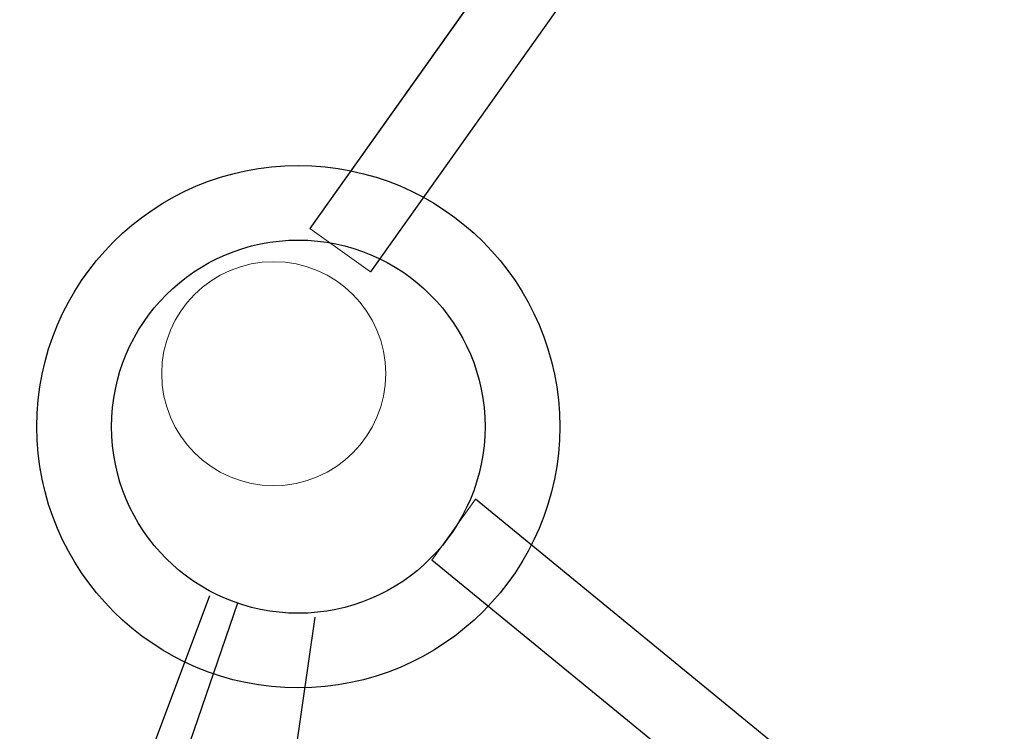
# Model space of a CAD drawing. Header units: metres. Extents: x -502 to 161, y -108 to 174.
# Tile 324 of 656: x -162.73 to -160.1, y -36.46 to -34.56. Entities that reach past the tile are written whole.
import ezdxf

# ---------------------------------------------------------------- set-up
doc = ezdxf.new("R2010")
doc.units = ezdxf.units.M
doc.header["$LTSCALE"] = 0.1
doc.linetypes.add('125', pattern=[101.6, 100.001, -1.599])
doc.layers.add('BRI31-005.05-5p02-Koordinierung Lageplan 4. BA ZOB West 2022-06-15', color=7, linetype='Continuous')

msp = doc.modelspace()

# ---------------------------------------------------------------- linework, layer by layer
at = {"layer": 'BRI31-005.05-5p02-Koordinierung Lageplan 4. BA ZOB West 2022-06-15', "color": 7, "linetype": '125', "lineweight": 18, "transparency": 33554687}
for p, q in [((-157.6989, -29.1182), (-161.9575, -35.1174)), ((-157.488, -29.1668), (-161.7944, -35.2331))]:
    msp.add_line(p, q, dxfattribs=at)
at = {"layer": 'BRI31-005.05-5p02-Koordinierung Lageplan 4. BA ZOB West 2022-06-15', "color": 7, "linetype": 'Continuous', "lineweight": 25, "transparency": 33554687}
for p, q in [((-157.6989, -29.1182), (-161.9575, -35.1174)), ((-157.488, -29.1668), (-161.7944, -35.2331)), ((-143.9092, -50.2623), (-161.514, -35.8423)), ((-144.0073, -50.4409), (-161.6307, -36.0058)), ((-163.7468, -40.1643), (-162.2249, -36.1001)), ((-162.1508, -36.1208), (-165.311, -45.305)), ((-162.4804, -39.9045), (-161.9428, -36.1584))]:
    msp.add_line(p, q, dxfattribs=at)
at = {"layer": 'BRI31-005.05-5p02-Koordinierung Lageplan 4. BA ZOB West 2022-06-15', "color": 7, "linetype": 'Continuous', "lineweight": 18, "transparency": 33554687}
for p, q in [((-157.6989, -29.1182), (-161.9575, -35.1174)), ((-157.488, -29.1668), (-161.7944, -35.2331))]:
    msp.add_line(p, q, dxfattribs=at)
at = {"layer": 'BRI31-005.05-5p02-Koordinierung Lageplan 4. BA ZOB West 2022-06-15', "color": 7, "linetype": 'Continuous', "lineweight": 13, "transparency": 33554687}
for p, q in [((-161.7944, -35.2331), (-161.9575, -35.1174)), ((-161.6307, -36.0058), (-161.514, -35.8423))]:
    msp.add_line(p, q, dxfattribs=at)
at = {"layer": 'BRI31-005.05-5p02-Koordinierung Lageplan 4. BA ZOB West 2022-06-15', "color": 7, "linetype": 'Continuous', "lineweight": 25, "transparency": 33554687}
for radius in [0.7, 0.7, 0.5, 0.5]:
    msp.add_circle((-161.9881, -35.648), radius, dxfattribs=at)
at = {"layer": 'BRI31-005.05-5p02-Koordinierung Lageplan 4. BA ZOB West 2022-06-15', "color": 7, "linetype": 'Continuous', "lineweight": 18, "transparency": 33554687}
for radius in [0.7, 0.5]:
    msp.add_circle((-161.9881, -35.648), radius, dxfattribs=at)
at = {"layer": 'BRI31-005.05-5p02-Koordinierung Lageplan 4. BA ZOB West 2022-06-15', "color": 7, "linetype": 'Continuous', "lineweight": 13, "transparency": 33554687}
msp.add_circle((-162.0539, -35.5059), 0.3, dxfattribs=at)

doc.saveas('drawing.dxf')
